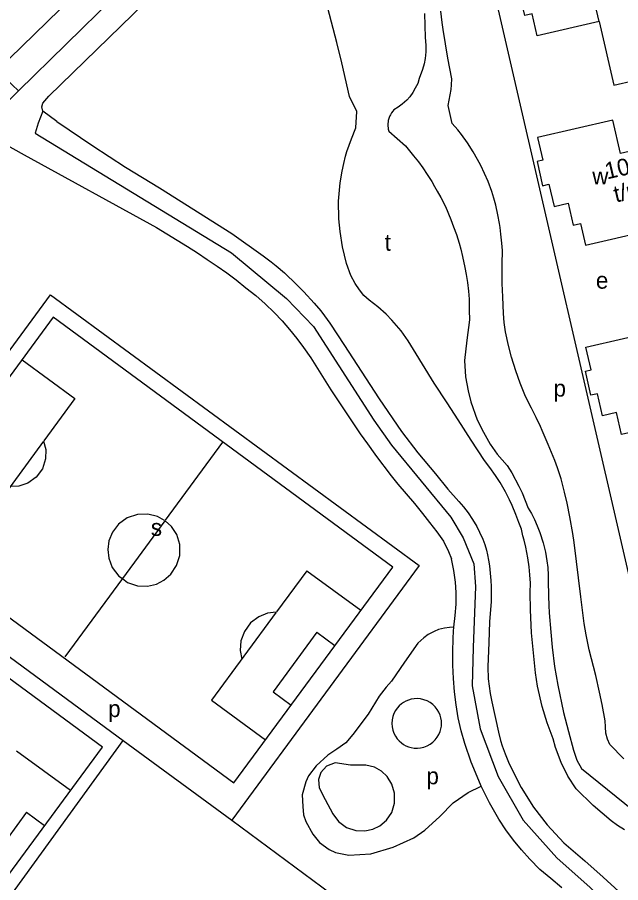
# Model space of a CAD drawing. Extents: x 155696 to 157795, y 382328 to 384028.
# Drawn here: x 156412.1 to 156556.1, y 383139.6 to 383346.1 of the extents above; entities that cross this region are included whole.
import ezdxf

# ---------------------------------------------------------------- set-up
doc = ezdxf.new("R2010")
doc.units = 0
for name, color, linetype in [('BLT_Basislijn', 7, 'Continuous'), ('BLT_Bebouwing', 7, 'Continuous'), ('BLT_Centroide', 7, 'Continuous'), ('BLT_Huisnummer_reeks', 7, 'Continuous')]:
    doc.layers.add(name, color=color, linetype=linetype)

msp = doc.modelspace()

# ---------------------------------------------------------------- linework, layer by layer
at = {"layer": 'BLT_Basislijn'}
for p, q in [((156410.24, 383336.22), (156523.16, 383446.5)), ((156514.93, 383428.93), (156412.41, 383328.52)), ((156412.41, 383328.52), (156405.67, 383321.95)), ((156413.32, 383264.32), (156425.88, 383255.1)), ((156425.88, 383255.1), (156418.44, 383244.98)), ((156418.38, 383244.89), (156403.05, 383224.01)), ((156461.09, 383244.64), (156447.43, 383226.03)), ((156447.32, 383225.88), (156437.22, 383212.12)), ((156375.37, 383218.99), (156437.42, 383173.47)), ((156481.2, 383214.01), (156473.97, 383204.16)), ((156481.2, 383214.01), (156494.08, 383204.55)), ((156437.22, 383212.12), (156423.5, 383193.43)), ((156473.91, 383204.08), (156458.49, 383183.08)), ((156483.61, 383199.31), (156473.19, 383185.1)), ((156483.61, 383199.31), (156487.91, 383196.15)), ((156473.19, 383185.1), (156477.49, 383181.95)), ((156458.49, 383183.08), (156471.37, 383173.62)), ((156398.84, 383120.42), (156437.42, 383173.47)), ((156437.42, 383173.47), (156463.33, 383154.47)), ((156411.92, 383171.06), (156424.8, 383161.6)), ((156414.33, 383156.36), (156403.91, 383142.15)), ((156414.33, 383156.36), (156418.63, 383153.2)), ((156463.33, 383154.47), (156486.97, 383137.01))]:
    msp.add_line(p, q, dxfattribs=at)
for points in [[(156566.45, 383176.99), (156520.2, 383377.22)], [(156418.26, 383323.67), (156417.97, 383324.7), (156418.2, 383325.55), (156419.68, 383327.27), (156459.76, 383366.32)], [(156557, 383152.18), (156555.37, 383153.24), (156553.88, 383154.34), (156549.56, 383157.99), (156545.5, 383161.93), (156543.54, 383164.98), (156541.92, 383168.22), (156540.57, 383171.84), (156540, 383173.86), (156538.55, 383177.72), (156537.39, 383181.61), (156536.29, 383186.49), (156535.78, 383189.62), (156534.83, 383199.18), (156534.59, 383204.7), (156534.54, 383208.77), (156534.57, 383211.06), (156534.43, 383213.04), (156534.25, 383214.95), (156533.98, 383217.05), (156533.45, 383219.65), (156533.09, 383221.32), (156532.79, 383222.32), (156532.41, 383223.89), (156531.82, 383225.5), (156531.11, 383227.43), (156530.2, 383229.59), (156529.57, 383230.91), (156528.61, 383232.8), (156527.34, 383235.02), (156526.27, 383236.71), (156524.92, 383238.6), (156523.59, 383240.32), (156520.46, 383245.15), (156517.33, 383249.98), (156514.69, 383254.04), (156511.57, 383258.73), (156506.69, 383266.76), (156505.41, 383268.85), (156503.71, 383271.22), (156501.5, 383273.8), (156500.12, 383275.22), (156498.15, 383277.01), (156496.09, 383278.6), (156494.82, 383279.69), (156493.76, 383280.99), (156492.76, 383282.52), (156491.73, 383284.47), (156490.69, 383287.3), (156489.75, 383291.25), (156489.16, 383294.97), (156488.87, 383297.98), (156488.81, 383302.19), (156489.16, 383306.53), (156489.69, 383309.31), (156490.03, 383311.2), (156490.48, 383312.91), (156490.78, 383314.07), (156491.85, 383317.03), (156492.93, 383319.68), (156493.18, 383323.6), (156491.41, 383327.19), (156489.54, 383335.22), (156488.38, 383340.05), (156486.24, 383348.23)], [(156509.3, 383346.94), (156509.48, 383341.25), (156509.64, 383339.43), (156509.6, 383337.82), (156509.43, 383336.25), (156509.21, 383334.99), (156508.82, 383333.58), (156508.05, 383331.45), (156507.69, 383330.24), (156507.1, 383329.13), (156506.48, 383328.08), (156505.77, 383327.12), (156505.05, 383326.3), (156503.98, 383325.35), (156503.05, 383324.62), (156502.01, 383324.01), (156501.72, 383323.68), (156501.41, 383323.28), (156501.15, 383322.82), (156501, 383322.51), (156500.86, 383322.14), (156500.66, 383321.44), (156500.56, 383320.38), (156500.66, 383319.35)], [(156527.81, 383284.66), (156527.86, 383287.12), (156527.88, 383290.39), (156527.76, 383292.17), (156527.55, 383294.33), (156527.34, 383295.9), (156527.16, 383296.86), (156526.82, 383298.89), (156526.32, 383301.26), (156525.86, 383302.88), (156525.37, 383304.47), (156524.47, 383306.84), (156523.63, 383308.81), (156522.74, 383310.67), (156521.96, 383312.14), (156520.92, 383313.97), (156519.57, 383316.11), (156518.17, 383318.07), (156517.26, 383319.21), (156515.9, 383320.75), (156514.95, 383324.98), (156515.64, 383328.87), (156515.75, 383329.95), (156515.79, 383331.41), (156514.9, 383336.31), (156513.75, 383343.12), (156513.53, 383344.85), (156513.2, 383347.51)], [(156550.98, 383345.07), (156554.49, 383329.87), (156559.36, 383330.99), (156563.07, 383314.95), (156558.19, 383313.82)], [(156389.49, 383340.68), (156394.89, 383340.33), (156398.14, 383339.82), (156400.64, 383338.96), (156403.28, 383337.07), (156412.41, 383328.52)], [(156418.26, 383323.67), (156417.13, 383320.81), (156416.41, 383318.39), (156463.22, 383289.87), (156476.37, 383278.94), (156482.82, 383272.24), (156497.22, 383249.89)], [(156421.55, 383321.18), (156418.26, 383323.67)], [(156421.55, 383321.18), (156430.19, 383315.36), (156437.97, 383310.29), (156446.03, 383305.36), (156463.35, 383294.47), (156470.82, 383289.15), (156472.73, 383287.71), (156473.9, 383286.78), (156475.87, 383285.1), (156478.78, 383282.34), (156480.52, 383280.55), (156482.95, 383277.88), (156484.54, 383275.98), (156485.44, 383274.81), (156486.72, 383273.09), (156490.2, 383267.74), (156495.19, 383260.05), (156498.46, 383255.05), (156503.83, 383247.25), (156507.72, 383242.14), (156511.9, 383237.11), (156514.9, 383233.48), (156517.51, 383230.49), (156518.59, 383229.24), (156519.7, 383227.81), (156520.79, 383226.19), (156521.76, 383224.56), (156522.46, 383223.18), (156523.19, 383221.56), (156523.68, 383220.29), (156524.07, 383218.94), (156524.34, 383217.79), (156524.61, 383216.52), (156524.8, 383215.14), (156525, 383213.43), (156525.16, 383211.64), (156525.23, 383210.23), (156525.24, 383208.35), (156525.19, 383206.67), (156524.81, 383201.84), (156524.64, 383196.84), (156524.41, 383191.04), (156524.53, 383188.17), (156524.73, 383186.43), (156524.95, 383184.69), (156525.33, 383182.72), (156526.96, 383175.51), (156527.47, 383173.48), (156527.86, 383172.22), (156528.54, 383170.3), (156529.5, 383167.91), (156532.37, 383162.27), (156535.32, 383157.59), (156538.54, 383153.37), (156542.59, 383149.05), (156547.57, 383144.78), (156551.92, 383140.87), (156555.71, 383137.42)], [(156500.66, 383319.35), (156500.66, 383319.35), (156500.77, 383318.89), (156504.73, 383315.4), (156505.72, 383314.23), (156506.69, 383313.02), (156507.84, 383311.56), (156508.91, 383310.12), (156509.96, 383308.53), (156510.59, 383307.57), (156511.03, 383306.85), (156511.69, 383305.7), (156512.35, 383304.56), (156513.19, 383303.08), (156514.28, 383300.9), (156515.58, 383297.82), (156516.26, 383296.06), (156516.95, 383294.22), (156517.56, 383292.19), (156517.99, 383290.71), (156518.4, 383288.98), (156518.92, 383286.36), (156519.24, 383284.72), (156519.54, 383282.76), (156519.77, 383280.71), (156519.93, 383278.77), (156519.99, 383276.17), (156520.02, 383273.86), (156519.43, 383269.02), (156518.84, 383264.19), (156519.09, 383260.29), (156519.69, 383256.94), (156520.36, 383254.3), (156521.9, 383249.98), (156523.36, 383247.08), (156524.98, 383244.23), (156526.65, 383241.85), (156529, 383239.09), (156530.13, 383237.34), (156531.79, 383234.16), (156532.59, 383232.57), (156534.02, 383228.95), (156534.8, 383227.62), (156535.57, 383226.24), (156536.19, 383224.75), (156536.8, 383223.14), (156537.65, 383220.62), (156538.21, 383218.46), (156538.53, 383216.39), (156538.73, 383214.81), (156538.85, 383212.97), (156538.82, 383211.61), (156538.89, 383207.98), (156539, 383205.7), (156539.07, 383203.94), (156539.44, 383199.33), (156539.74, 383195.77), (156540.35, 383191.16), (156541.1, 383186.71), (156542.44, 383180.14), (156543.63, 383175.63), (156544.83, 383171.17), (156545.68, 383168.82), (156546.76, 383166.77), (156552.98, 383161.78), (156559.19, 383156.78)], [(156407.59, 383316.68), (156413.77, 383313.27)], [(156413.77, 383313.27), (156445.34, 383295.87), (156447.81, 383294.4), (156450.27, 383292.91), (156452.71, 383291.39), (156455.13, 383289.83), (156457.47, 383288.27), (156459.8, 383286.7), (156462.1, 383285.08), (156464.35, 383283.39), (156466.7, 383281.54), (156469.03, 383279.65), (156471.29, 383277.69), (156473.45, 383275.61), (156475.33, 383273.63), (156477.11, 383271.56), (156478.81, 383269.42), (156480.46, 383267.25), (156482.18, 383264.79), (156483.79, 383262.24), (156485.35, 383259.68), (156486.98, 383257.15), (156488.71, 383254.52), (156490.44, 383251.9), (156491.73, 383249.98), (156492.85, 383248.34), (156493.98, 383246.7), (156495.7, 383244.26), (156497.44, 383241.83), (156498.77, 383240.01), (156500.12, 383238.21), (156501.02, 383237.04), (156502.93, 383234.67), (156504.92, 383232.37), (156506.9, 383230.07), (156508.79, 383227.68), (156510.48, 383225.48), (156512.21, 383223.32), (156513.8, 383221.05), (156515.05, 383218.56), (156515.71, 383216.87)], [(156556.85, 383169.13), (156553.49, 383172.52), (156553, 383173.84), (156552.58, 383175.27), (156552.48, 383176.74), (156552.39, 383178.2), (156551.67, 383182.05), (156551.08, 383185.04), (156550.17, 383188.99), (156548.61, 383195.16), (156547.9, 383198.69), (156547.42, 383201.42), (156546.58, 383207.75), (156544.98, 383220.7), (156544.68, 383222.92), (156543.95, 383226.9), (156543.37, 383230.09), (156542.74, 383232.78), (156541.92, 383235.94), (156541.03, 383238.52), (156540.38, 383240.33), (156538.82, 383244.09), (156537.38, 383247.5), (156536.96, 383248.42), (156535.95, 383250.59), (156534.82, 383252.76), (156533.89, 383254.63), (156533.27, 383255.99), (156532.11, 383258.74), (156531.07, 383261.7), (156530.07, 383264.94), (156529.33, 383267.72), (156528.67, 383271.01), (156528.34, 383273.25), (156528.18, 383275.42), (156527.99, 383279.32), (156527.84, 383282.51), (156527.81, 383284.66)], [(156375.37, 383218.99), (156420.05, 383279.86)], [(156420.05, 383279.86), (156508.01, 383215.28), (156463.33, 383154.47)], [(156497.22, 383249.89), (156501.44, 383243.93), (156515.58, 383226.8), (156518.56, 383221.84), (156521.04, 383215.63), (156521.46, 383210.22), (156520.9, 383195.67), (156520.71, 383186.53), (156522.58, 383176.27), (156526.87, 383164.89), (156532.84, 383154.44), (156540.85, 383145.49), (156548.87, 383138.4), (156555.77, 383131.31), (156562.49, 383123.1), (156567.89, 383112.65), (156570.32, 383105.37), (156571.06, 383094.18), (156569.95, 383087.28)], [(156418.42, 383244.94), (156418.93, 383242.96), (156418.89, 383240.68), (156418.12, 383238.35), (156416.64, 383236.33), (156414.65, 383234.9), (156412.49, 383234.18), (156410.44, 383234.08)], [(156447.29, 383226.01), (156445.56, 383226.95), (156443.32, 383227.51), (156440.84, 383227.43), (156438.39, 383226.6), (156436.32, 383225.1), (156434.84, 383223.17), (156434, 383221.1), (156433.73, 383219.1), (156433.95, 383216.96), (156434.81, 383214.74), (156436.35, 383212.74), (156437.22, 383212.12)], [(156437.22, 383212.12), (156438.45, 383211.23), (156440.85, 383210.43), (156443.22, 383210.34), (156445.32, 383210.82), (156447.12, 383211.73), (156448.81, 383213.19), (156450.16, 383215.22), (156450.9, 383217.67), (156450.9, 383220.25), (156450.17, 383222.63), (156448.91, 383224.56), (156447.45, 383225.9)], [(156516.29, 383200.53), (156516.61, 383203.3), (156516.88, 383206.06), (156516.86, 383208.82), (156516.66, 383211.3), (156516.32, 383214.07), (156515.71, 383216.87)], [(156473.94, 383204.12), (156471.86, 383203.86), (156469.73, 383203.01), (156467.8, 383201.53), (156466.33, 383199.53), (156465.5, 383197.24), (156465.33, 383194.96), (156465.7, 383192.89)], [(156516.29, 383200.53), (156515.29, 383200.49), (156514.1, 383200.31), (156512.67, 383199.94), (156511.59, 383199.53), (156510.21, 383198.76), (156509.11, 383198.02), (156507.73, 383196.69), (156504.56, 383192.17), (156501.39, 383187.65), (156500.12, 383186.25), (156498.47, 383184.07), (156495.85, 383179.75), (156492.22, 383174.95), (156490.53, 383172.92), (156488.38, 383171.39), (156486.25, 383169.98), (156483.43, 383167.41), (156481.65, 383165.04), (156480.96, 383163.6), (156480.11, 383160.54), (156480.24, 383157.75), (156480.43, 383155.72), (156480.96, 383154.17), (156482.63, 383151.17), (156484.24, 383149.18), (156486.59, 383147.47), (156488.07, 383146.79), (156491.25, 383146.16), (156496.53, 383146.48), (156501.83, 383148.01), (156506.76, 383150.25), (156509.42, 383152.13), (156512.99, 383155.32), (156516.16, 383158.62), (156519.73, 383161.08), (156522.85, 383162.63)], [(156522.85, 383162.63), (156522.24, 383163.97), (156520.45, 383168.32), (156518.9, 383172.76), (156518.04, 383175.8), (156517.37, 383178.88), (156516.86, 383181.99), (156516.46, 383185.12), (156516.2, 383188.28), (156516.09, 383191.45), (156516.09, 383194.63), (156516.13, 383197.8), (156516.21, 383199.57), (156516.29, 383200.53)], [(156513.37, 383177.57), (156513.33, 383178.2), (156513.22, 383178.86), (156513.03, 383179.54), (156512.74, 383180.22), (156512.35, 383180.88), (156511.87, 383181.5), (156511.3, 383182.07), (156510.64, 383182.55), (156509.92, 383182.95), (156509.16, 383183.23), (156508.38, 383183.41), (156507.6, 383183.49), (156506.85, 383183.46), (156506.13, 383183.34), (156505.47, 383183.15), (156504.86, 383182.89), (156504.31, 383182.59), (156503.79, 383182.22), (156503.28, 383181.77), (156502.8, 383181.23), (156502.38, 383180.62), (156502.02, 383179.93), (156501.76, 383179.18), (156501.59, 383178.39), (156501.53, 383177.57), (156501.59, 383176.76), (156501.76, 383175.96), (156502.02, 383175.21), (156502.38, 383174.53), (156502.8, 383173.91), (156503.28, 383173.38), (156503.79, 383172.93), (156504.31, 383172.56), (156504.86, 383172.25), (156505.47, 383172), (156506.13, 383171.8), (156506.85, 383171.69), (156507.6, 383171.66), (156508.38, 383171.73), (156509.16, 383171.91), (156509.92, 383172.2), (156510.64, 383172.59), (156511.3, 383173.08), (156511.87, 383173.64), (156512.35, 383174.26), (156512.74, 383174.92), (156513.03, 383175.6), (156513.22, 383176.28), (156513.33, 383176.94), (156513.37, 383177.57)], [(156499.01, 383166.17), (156497.35, 383167.09), (156495.31, 383167.62), (156491.66, 383167.57), (156487.99, 383168.16), (156485.89, 383167.37), (156484.58, 383165.84), (156484.03, 383164.21), (156484.2, 383162.22), (156485.61, 383159.41), (156487.41, 383156), (156488.8, 383154.15), (156490.72, 383152.75), (156492.91, 383152), (156495.08, 383151.9), (156497.01, 383152.32), (156498.66, 383153.14), (156500.22, 383154.47), (156501.47, 383156.31), (156502.17, 383158.55), (156502.18, 383160.91), (156501.53, 383163.1), (156500.4, 383164.88), (156499.01, 383166.17)], [(156542.08, 383138.35), (156539.45, 383140.52), (156536.85, 383142.73), (156534.43, 383145.14), (156532.42, 383147.39), (156530.5, 383149.72), (156528.7, 383152.15), (156527.06, 383154.69), (156524.85, 383158.6), (156522.85, 383162.63)]]:
    msp.add_lwpolyline(points, dxfattribs=at)
for points in [[(156382.81, 383222.98), (156463.79, 383163.35), (156501.71, 383214.86), (156420.73, 383274.48)], [(156313.53, 383180.03), (156394.51, 383120.41), (156432.43, 383171.91), (156351.45, 383231.53)]]:
    msp.add_lwpolyline(points, close=True, dxfattribs=at)
at = {"layer": 'BLT_Bebouwing'}
msp.add_line((156550.98, 383345.07), (156546.6, 383363.99), dxfattribs=at)
for points in [[(156550.98, 383345.07), (156536.22, 383341.66), (156535.01, 383346.88), (156533.26, 383346.47), (156532.05, 383351.69), (156528.69, 383350.92)], [(156558.19, 383313.82), (156558.15, 383314.01), (156556.1, 383313.54), (156554.27, 383321.49), (156536.29, 383317.34), (156537.54, 383311.94), (156536.15, 383311.62)], [(156536.15, 383311.62), (156537.47, 383305.88), (156539.01, 383306.24), (156540.24, 383300.93)], [(156540.24, 383300.93), (156543.6, 383301.71), (156544.8, 383296.49), (156546.55, 383296.89), (156547.76, 383291.68), (156562.52, 383295.09)], [(156547.69, 383261.63), (156549.08, 383261.95), (156547.84, 383267.36), (156565.81, 383271.51), (156567.65, 383263.55), (156569.7, 383264.03), (156569.74, 383263.84)], [(156551.78, 383250.95), (156550.56, 383256.25), (156549.02, 383255.9), (156547.69, 383261.63)], [(156574.07, 383245.1), (156559.31, 383241.69), (156558.1, 383246.91), (156556.35, 383246.51), (156555.14, 383251.73), (156551.78, 383250.95)]]:
    msp.add_lwpolyline(points, dxfattribs=at)

# ---------------------------------------------------------------- texts
at = {"layer": 'BLT_Centroide'}
for s, p in [('w', (156549.33, 383306.19)), ('t', (156499.82, 383290.36)), ('e', (156550.2, 383281.3)), ('p', (156540.09, 383255.55)), ('s', (156444, 383222.32)), ('p', (156433.81, 383179.08)), ('p', (156509.76, 383163.04))]:
    msp.add_text(s, height=4, dxfattribs=at).set_placement(p)
at = {"layer": 'BLT_Huisnummer_reeks'}
for s, p in [('104', (156552.83, 383307.36)), ('t/m', (156554.95, 383301.84))]:
    msp.add_text(s, height=4, rotation=13.0058, dxfattribs=at).set_placement(p)

doc.saveas('drawing.dxf')
